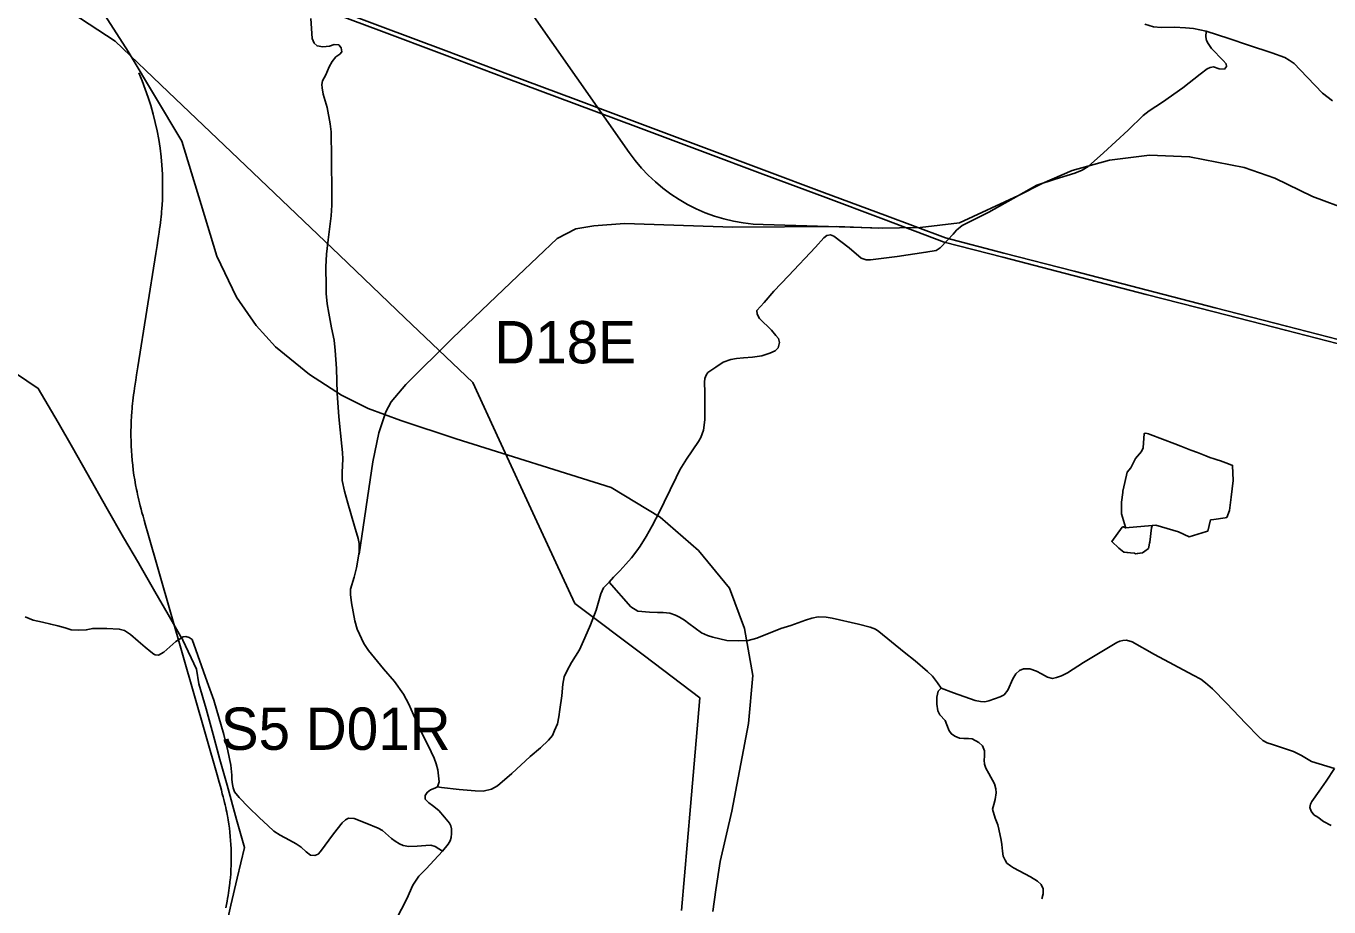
# Model space of a CAD drawing. Extents: x -789162 to -606354, y -1062736 to -945481.
# Drawn here: x -678482 to -673868, y -1001041 to -997921 of the extents above; entities that cross this region are included whole.
import ezdxf

# ---------------------------------------------------------------- set-up
doc = ezdxf.new("R2010")
doc.units = 0
for name, color, linetype in [('_SIRSI VZTAHY_ELEKTRICKE VEDENI VN 110 kV S', 7, 'Continuous'), ('_SIRSI VZTAHY_ELEKTRICKE VEDENI VN 400 kV S', 7, 'Continuous'), ('_SIRSI VZTAHY_OP vodnich zdroju II stupne', 7, 'Continuous'), ('_SIRSI VZTAHY_SILNICE I a II TRIDY_NAVRH POPIS', 7, 'Continuous'), ('_SIRSI VZTAHY_SILNICE I TRIDY_NAVRH', 7, 'Continuous'), ('_SIRSI VZTAHY_SILNICE I TRIDY_REZERVA', 7, 'Continuous'), ('_SIRSI VZTAHY_SILNICE II TRIDY_NAVRH', 7, 'Continuous'), ('_SIRSI VZTAHY_SILNICE II TRIDY_REZERVA', 7, 'Continuous'), ('_SIRSI VZTAHY_SILNICE II TRIDY_STAV', 7, 'Continuous'), ('_SIRSI VZTAHY_SILNICE III TRIDY_STAV', 7, 'Continuous'), ('_SIRSI VZTAHY_VTL PLYNOVOD', 7, 'Continuous')]:
    doc.layers.add(name, color=color, linetype=linetype)

msp = doc.modelspace()

# ---------------------------------------------------------------- linework, layer by layer
at = {"layer": '_SIRSI VZTAHY_ELEKTRICKE VEDENI VN 110 kV S'}
for points in [[(-677463.4, -997833.7), (-677227.6, -997922.1), (-676994.6, -998009.4), (-676776, -998091.3), (-676535.1, -998181.6), (-676308, -998266.7), (-676081.2, -998351.7), (-675867.4, -998431.8), (-675654.4, -998511.6), (-675440.6, -998591.7), (-675226.2, -998672), (-675019.2, -998725.6), (-674770.2, -998790), (-674511.1, -998857), (-674270.6, -998919.2), (-674018.2, -998984.5), (-673798.8, -999041.2)], [(-677463.4, -997833.7), (-677227.6, -997922.1), (-676994.6, -998009.4), (-676776, -998091.3), (-676535.1, -998181.6), (-676308, -998266.7), (-676081.2, -998351.7), (-675867.4, -998431.8), (-675654.4, -998511.6), (-675440.6, -998591.7), (-675226.2, -998672), (-675019.2, -998725.6), (-674770.2, -998790), (-674511.1, -998857), (-674270.6, -998919.2), (-674018.2, -998984.5), (-673798.8, -999041.2)], [(-673802.6, -999055.7), (-674021.9, -998999), (-674274.4, -998933.7), (-674514.8, -998871.6), (-674773.9, -998804.5), (-675023, -998740.1), (-675230.7, -998686.3), (-675445.9, -998605.7), (-675659.6, -998525.6), (-675872.6, -998445.8), (-676086.4, -998365.7), (-676313.3, -998280.7), (-676540.4, -998195.6), (-676781.2, -998105.4), (-676999.8, -998023.5), (-677232.9, -997936.1), (-677468.1, -997848)], [(-673802.6, -999055.7), (-674021.9, -998999), (-674274.4, -998933.7), (-674514.8, -998871.6), (-674773.9, -998804.5), (-675023, -998740.1), (-675230.7, -998686.3), (-675445.9, -998605.7), (-675659.6, -998525.6), (-675872.6, -998445.8), (-676086.4, -998365.7), (-676313.3, -998280.7), (-676540.4, -998195.6), (-676781.2, -998105.4), (-676999.8, -998023.5), (-677232.9, -997936.1), (-677468.1, -997848)]]:
    msp.add_lwpolyline(points, dxfattribs=at)
at = {"layer": '_SIRSI VZTAHY_ELEKTRICKE VEDENI VN 400 kV S'}
msp.add_lwpolyline([(-676160.2, -1001054.4), (-676128.9, -1000685.3), (-676096.1, -1000300.1), (-676292, -1000152.4), (-676538.7, -999966.5), (-676680, -999660.2), (-676806, -999386.9), (-676899.8, -999183.4), (-677140, -998954.3), (-677372.3, -998732.6), (-677729.7, -998391.5), (-677979.1, -998153.8), (-678166.3, -997975), (-678439.4, -997795)], dxfattribs=at)
at = {"layer": '_SIRSI VZTAHY_OP vodnich zdroju II stupne'}
for points in [[(-674229.8, -999662.5), (-674219.6, -999637.6), (-674213.7, -999590.1), (-674207.4, -999530.5), (-674209, -999477.2), (-674211.7, -999476.2), (-674233, -999468.4), (-674252, -999461.4), (-674263.4, -999457.6), (-674274.6, -999453.9), (-674289.7, -999448.9), (-674304.1, -999443.3), (-674332.8, -999432.3), (-674357.3, -999422.9), (-674392.3, -999409.4), (-674414.1, -999401), (-674501.2, -999367.5), (-674506.6, -999366.1), (-674516.1, -999363.7), (-674522.6, -999364.5), (-674526.1, -999414.8), (-674531.1, -999427.8), (-674552.9, -999452.7), (-674569.9, -999485.6), (-674581.9, -999501.3), (-674590.1, -999537.9), (-674597.5, -999569.1), (-674598.2, -999573.6), (-674602.9, -999607.4), (-674601.9, -999649.4), (-674588.7, -999696.5), (-674588.1, -999698.6), (-674595.3, -999695.2), (-674596.6, -999694.5), (-674599.7, -999696.1), (-674637.3, -999746.9), (-674611.6, -999770.9), (-674594.5, -999785.2), (-674593.1, -999785.2), (-674592.2, -999785.2), (-674583.4, -999786.1), (-674570.3, -999787.4), (-674556.3, -999788.8), (-674553.4, -999790.4), (-674546.7, -999789.4), (-674527.8, -999786.5), (-674519.9, -999780.8), (-674506.6, -999771.7), (-674504.3, -999760.2), (-674502.9, -999753.4), (-674502.3, -999749.8), (-674495.9, -999698.7), (-674494, -999691.6), (-674493.5, -999690), (-674480.8, -999689.3), (-674400.4, -999712.6), (-674362.5, -999730.4), (-674301.1, -999711.8), (-674297.1, -999710.5), (-674287.1, -999670.3), (-674275.9, -999668.8), (-674235.4, -999663.3)], [(-674596.6, -999694.5), (-674588.1, -999698.6), (-674493.5, -999690), (-674495.9, -999698.7), (-674502.3, -999749.8), (-674502.9, -999753.4), (-674506.6, -999771.7), (-674519.9, -999780.8), (-674527.8, -999786.5), (-674553.4, -999790.4), (-674556.3, -999788.8), (-674570.3, -999787.4), (-674592.2, -999785.2), (-674594.5, -999785.2), (-674611.6, -999770.9), (-674637.3, -999746.9), (-674599.7, -999696.1)]]:
    msp.add_lwpolyline(points, close=True, dxfattribs=at)
at = {"layer": '_SIRSI VZTAHY_SILNICE I TRIDY_NAVRH'}
msp.add_lwpolyline([(-678202.4, -997883.3), (-678120.8, -998011.5), (-677930, -998328.9), (-677862.1, -998553.7), (-677806.9, -998736), (-677736.3, -998881.3), (-677667.3, -998982.3), (-677598.2, -999058), (-677478.4, -999155.8), (-677365.2, -999228.7), (-677270.3, -999275.5), (-677155.2, -999318), (-676958.6, -999383.8), (-676410.1, -999555.7), (-676236.3, -999660.2), (-676101.1, -999779), (-675990.5, -999912.1), (-675937.3, -1000055.4), (-675908.6, -1000221.3), (-675922.9, -1000391.3), (-675982.3, -1000702.6), (-676023.3, -1000880.8), (-676039.7, -1000981.1), (-676049.9, -1001056.9)], dxfattribs=at)
at = {"layer": '_SIRSI VZTAHY_SILNICE I TRIDY_REZERVA'}
for points in [[(-678001.2, -998568.8), (-678001.9, -998577.7), (-678002.8, -998587), (-678003.8, -998596.7), (-678004.8, -998606.6), (-678006.1, -998617), (-678007.4, -998627.9), (-678008.9, -998639.5), (-678010.6, -998651.8), (-678012.6, -998665.2), (-678014.8, -998680.3), (-678017.6, -998698.3), (-678022.2, -998727.4), (-678086.3, -999127.9), (-678091, -999157.1), (-678093.7, -999175.1), (-678096, -999190.1), (-678097.9, -999203.5), (-678099.6, -999215.8), (-678101.2, -999227.4), (-678102.5, -999238.3), (-678103.7, -999248.7), (-678104.8, -999258.7), (-678105.8, -999268.3), (-678106.6, -999277.6), (-678107.4, -999286.5)], [(-678090.7, -999562.9), (-678088.9, -999571.6), (-678086.9, -999580.8), (-678084.8, -999590.2), (-678082.5, -999600), (-678080.1, -999610.2), (-678077.4, -999620.8), (-678074.5, -999632.1), (-678071.4, -999644.1), (-678067.8, -999657.2), (-678063.8, -999671.9), (-678058.8, -999689.4), (-678050.7, -999717.7), (-677805.6, -1000573.2), (-677798.2, -1000598.9), (-677793.8, -1000614.8), (-677790.1, -1000628.2), (-677786.9, -1000640.1), (-677784.1, -1000651), (-677781.5, -1000661.2), (-677779.1, -1000670.9), (-677776.9, -1000680.2), (-677774.9, -1000689.1), (-677773, -1000697.7), (-677771.3, -1000706), (-677769.7, -1000714.1), (-677768.8, -1000718.5)], [(-677759.8, -1000952.8), (-677760.3, -1000957.3), (-677761.3, -1000965.4), (-677762.4, -1000973.9), (-677763.6, -1000982.6), (-677765, -1000991.6), (-677766.4, -1001001), (-677768.1, -1001010.8), (-677769.9, -1001021.2), (-677771.9, -1001032.4), (-677774.1, -1001044.5)]]:
    msp.add_lwpolyline(points, dxfattribs=at)
for centre, radius, start, end in [((-678998.1, -998490.3), 1000, 355.4949, 23.7647), ((-677110.5, -999365.1), 1000, 175.4949, 191.408), ((-678555.1, -1000866), 800, 353.7705, 10.6202)]:
    msp.add_arc(centre, radius, start, end, dxfattribs=at)
at = {"layer": '_SIRSI VZTAHY_SILNICE II TRIDY_NAVRH'}
msp.add_lwpolyline([(-677301.7, -999792.3), (-677253.8, -999465.1), (-677232.3, -999361.6), (-677208.4, -999287.4), (-677189, -999252.4), (-677136.6, -999190.3), (-676971.5, -999027.1), (-676740.5, -998806.3), (-676600.6, -998673.7), (-676534.7, -998639.8), (-676470.7, -998628.9), (-676362.2, -998620.2), (-675979.4, -998633.8), (-675611.7, -998630.8), (-675461.9, -998636.8), (-675315.1, -998635.3), (-675176.2, -998617.9), (-674967.1, -998521.4), (-674883.6, -998478.8), (-674777, -998432.9), (-674645, -998396), (-674503.2, -998378.5), (-674361.4, -998384.3), (-674168.1, -998421.9), (-674059.1, -998459.8), (-673926, -998524.8), (-673792.8, -998574.8)], dxfattribs=at)
at = {"layer": '_SIRSI VZTAHY_SILNICE II TRIDY_REZERVA'}
for points in [[(-676804.7, -997712.8), (-676346.4, -998368.6)], [(-675871.6, -998624.7), (-675447.7, -998636.7)]]:
    msp.add_lwpolyline(points, dxfattribs=at)
msp.add_arc((-675854.6, -998024.9), 600, 214.9487, 268.3783, dxfattribs=at)
at = {"layer": '_SIRSI VZTAHY_SILNICE II TRIDY_STAV'}
for points in [[(-677025.4, -1000615.4), (-677018.6, -1000598.3), (-677024.1, -1000555.6), (-677029.6, -1000534.5), (-677036.6, -1000514), (-677057.9, -1000469.4), (-677077.9, -1000430.9), (-677094.5, -1000393.4), (-677109.5, -1000361.2), (-677126.1, -1000322.9), (-677145.8, -1000287.1), (-677177.5, -1000243), (-677215.7, -1000197.6), (-677269.1, -1000133.3), (-677286.3, -1000108), (-677308.8, -1000057.8), (-677317.7, -1000028.5), (-677329.7, -999964.7), (-677332.9, -999934.1), (-677332.8, -999915.6), (-677320.4, -999873.1), (-677311.5, -999840.6), (-677302.5, -999784.9), (-677302.4, -999753.9), (-677305.6, -999736.2), (-677318.5, -999692.8), (-677342.1, -999611.4), (-677354.6, -999568.6), (-677363, -999531.4), (-677362.6, -999501.4), (-677359.8, -999455.9), (-677361.7, -999431.3), (-677364.2, -999409.3), (-677374.7, -999305.7), (-677379.9, -999221.4), (-677383.1, -999134.7), (-677386.7, -999070.8), (-677391.2, -999033.5), (-677400, -998989.7), (-677409.2, -998938.7), (-677415.6, -998905.4), (-677419.7, -998868.4), (-677419.3, -998843.9), (-677420.5, -998773.7), (-677418.1, -998729.5), (-677412.4, -998678.1), (-677401.6, -998593), (-677399, -998555.6), (-677399.2, -998515.1), (-677400.8, -998390.2), (-677401.6, -998296.2), (-677404.8, -998268.1), (-677416.1, -998210.3), (-677429.7, -998162.1), (-677433.2, -998139.6), (-677433.9, -998128.2), (-677431.6, -998115.8), (-677420.2, -998094.1), (-677408.8, -998065.7), (-677398, -998046.4), (-677384.6, -998030.2), (-677371.3, -998021.4), (-677364.2, -998012.7), (-677366.3, -997998.3), (-677374.7, -997987.8), (-677390.6, -997986.4), (-677406.8, -997992.6), (-677431.3, -997995), (-677451, -997991.8), (-677461.8, -997981.4), (-677468.7, -997965.4), (-677473.1, -997895.1)], [(-674520.1, -997914.6), (-674488.6, -997924), (-674461.6, -997926.3), (-674414.6, -997924.8), (-674376.2, -997927.4), (-674347.8, -997930.1), (-674302.2, -997939.9)], [(-674302.2, -997939.9), (-674222.9, -997964.9), (-674152.9, -997988.5), (-674070, -998015.6), (-674023.9, -998033.3), (-674008.6, -998041.9), (-673991.2, -998054.4), (-673969.3, -998076.9), (-673944.1, -998103.4), (-673890.8, -998159.6), (-673855.3, -998186.6)], [(-677007, -1000843.8), (-676987, -1000818.8), (-676979.4, -1000806.9), (-676975.9, -1000795), (-676974.9, -1000780.7), (-676975.4, -1000764.6), (-676977.8, -1000754), (-676982.3, -1000745), (-677000.5, -1000722.8), (-677020.2, -1000699.9), (-677043, -1000682.4), (-677056.1, -1000672.1), (-677068.8, -1000659), (-677068.3, -1000646.5), (-677061.2, -1000635.4), (-677049.2, -1000627), (-677034.4, -1000620.9), (-677025.4, -1000615.4)], [(-677190.7, -1001122.3), (-677133.5, -1001012.6), (-677111.9, -1000963.7), (-677090.8, -1000932.6), (-677064.4, -1000906), (-677036.7, -1000875.9), (-677007, -1000843.8)]]:
    msp.add_lwpolyline(points, dxfattribs=at)
at = {"layer": '_SIRSI VZTAHY_SILNICE III TRIDY_STAV'}
for points in [[(-676417.4, -999891.1), (-676401.4, -999873.3), (-676378.9, -999851.3), (-676357.4, -999827.1), (-676338.3, -999805.2), (-676318.7, -999779.9), (-676306.7, -999763.1), (-676286.1, -999729.6), (-676264.9, -999691.1), (-676237.9, -999639.4), (-676222.1, -999607.2), (-676180.1, -999520.4), (-676166.6, -999493.2), (-676143.2, -999455.9), (-676100, -999392.2), (-676092.1, -999378.9), (-676082.9, -999352.2), (-676078.1, -999315.7), (-676078.1, -999257.1), (-676078.3, -999218.7), (-676078.9, -999183.2), (-676077.9, -999169.7), (-676073.8, -999157.3), (-676067.2, -999148.8), (-676039.1, -999130), (-676013.4, -999112.2), (-675985.8, -999102.4), (-675966.5, -999098.9), (-675941.7, -999096.7), (-675909.1, -999094.2), (-675876, -999089), (-675847.4, -999079.5), (-675828.7, -999071.6), (-675818.5, -999060.9), (-675813.1, -999042.4), (-675816.9, -999028.1), (-675826.1, -999017.3), (-675841.7, -998999), (-675884.5, -998956.7), (-675893.1, -998941.8), (-675893.7, -998929.2), (-675867.4, -998900.1), (-675833.2, -998860.6), (-675781.5, -998806.3), (-675686.7, -998703.9), (-675656.3, -998670.9), (-675646.4, -998662.6), (-675633.1, -998661), (-675621.6, -998665.7), (-675567.3, -998707.4), (-675524.4, -998742.9), (-675506.6, -998748.9), (-675491.7, -998749.9), (-675396.6, -998737.2), (-675294.9, -998722.6), (-675258.6, -998716), (-675244.9, -998706.9), (-675219.2, -998680), (-675199, -998658), (-675186.8, -998644.4), (-675166.6, -998627.9), (-675141.1, -998614.4), (-675072.9, -998580.6), (-674967.1, -998521.4), (-674902.5, -998485.1), (-674837.1, -998463.4), (-674767.6, -998442.2), (-674741.2, -998431.2), (-674721, -998418.7), (-674665.9, -998370.1), (-674579, -998290.2), (-674526.3, -998238.2), (-674504.4, -998221.4), (-674457.6, -998191.4), (-674384.7, -998139.7), (-674323.6, -998092.2), (-674299.6, -998073.3), (-674289, -998067.7), (-674277.2, -998066.3), (-674257.1, -998072.7), (-674238.2, -998073.7), (-674230.2, -998064.7), (-674232.3, -998054.9), (-674242.4, -998043.2), (-674283.7, -998001.3), (-674296.1, -997983.7), (-674301, -997972.1), (-674303.4, -997959.1), (-674302.2, -997939.9)], [(-677025.4, -1000615.4), (-677010.6, -1000618.6), (-676948.1, -1000624.8), (-676891.9, -1000629.9), (-676863.1, -1000631.2), (-676833.9, -1000624.5), (-676812.8, -1000612), (-676762, -1000568.6), (-676696.8, -1000508.8), (-676660, -1000477.4), (-676631.2, -1000450.2), (-676618, -1000433.6), (-676610, -1000416.8), (-676599.7, -1000392.5), (-676594.9, -1000367.6), (-676591.2, -1000341.6), (-676584.4, -1000294), (-676580.5, -1000252.6), (-676576.7, -1000226.6), (-676566.2, -1000204.4), (-676550.7, -1000175.8), (-676522.1, -1000131.1), (-676502.7, -1000087.9), (-676482.7, -1000041.8), (-676462.4, -999989.6), (-676446.1, -999932.1), (-676436.9, -999911.5), (-676425.1, -999898.7), (-676417.4, -999891.1)], [(-676417.4, -999891.1), (-676339.7, -999978.9), (-676315.3, -999993.5), (-676274.4, -999996.9), (-676245.8, -999998.1), (-676225.6, -999997.9), (-676202.4, -1000001.1), (-676182.2, -1000008.1), (-676168.2, -1000014.8), (-676150.1, -1000025.5), (-676135.2, -1000037), (-676089.9, -1000070.4), (-676068.5, -1000080.3), (-676049.6, -1000085.9), (-675999.9, -1000097), (-675959.9, -1000099.2), (-675924.1, -1000097.3), (-675893.6, -1000089.4), (-675808.9, -1000055.6), (-675773.5, -1000044.1), (-675721.8, -1000025.3), (-675698.7, -1000018.3), (-675676.5, -1000013.5), (-675647.9, -1000015.1), (-675627.4, -1000018.1), (-675533.4, -1000040), (-675492, -1000050.5), (-675473.8, -1000057.9), (-675461.4, -1000065.9), (-675372.5, -1000138.7), (-675333.7, -1000169.2), (-675289.9, -1000207.4), (-675271.9, -1000224.3), (-675253.7, -1000248), (-675241.5, -1000266.3)], [(-677007, -1000843.8), (-677032.8, -1000826.9), (-677048.6, -1000821.9), (-677066.4, -1000823.4), (-677096.6, -1000826.3), (-677126.8, -1000827.1), (-677146.6, -1000823.7), (-677159.3, -1000818.2), (-677174.8, -1000808.1), (-677187.9, -1000798.6), (-677220.1, -1000770.9), (-677235, -1000762), (-677280.7, -1000742.8), (-677320.4, -1000728.3), (-677339.8, -1000726.4), (-677350.2, -1000733.1), (-677362.6, -1000742.8), (-677393.7, -1000782.2), (-677438.8, -1000845.4), (-677447.8, -1000854.1), (-677458.7, -1000859.5), (-677474.4, -1000857.4), (-677489.7, -1000846.2), (-677507.3, -1000830), (-677524.9, -1000817.8), (-677548.8, -1000804.9), (-677581.9, -1000787.2), (-677604.9, -1000772.6), (-677626.1, -1000752.5), (-677655.4, -1000725.8), (-677694.4, -1000687.6), (-677726.8, -1000653.7), (-677743.3, -1000633.6), (-677748.2, -1000619.3), (-677750.9, -1000608), (-677753.2, -1000590.3), (-677753.4, -1000574.1), (-677756.7, -1000538.8), (-677767.2, -1000488.7), (-677782, -1000430.3), (-677817.4, -1000308.4), (-677840.4, -1000243.9), (-677894.1, -1000094.4), (-677904.5, -1000086.4), (-677916.4, -1000083.3), (-677925.2, -1000084.5), (-677951, -1000101.2), (-677994.5, -1000138.9), (-678013.4, -1000149.8), (-678025.2, -1000148), (-678029.7, -1000145.9), (-678039.5, -1000138.1), (-678059.6, -1000121.1), (-678085.4, -1000099.8), (-678112.4, -1000076.6), (-678133.5, -1000062.7), (-678151.9, -1000057), (-678196.1, -1000055.1), (-678245.9, -1000054.8), (-678269, -1000059.9), (-678295.1, -1000060.9), (-678322.4, -1000059.9), (-678342.9, -1000053), (-678369.9, -1000046), (-678394.6, -1000040.3), (-678423.8, -1000032.4), (-678457.1, -1000025.2), (-678485.4, -1000013.8)], [(-675241.5, -1000266.3), (-675197.8, -1000282.6), (-675121.2, -1000310.4), (-675102.3, -1000313.6), (-675086.7, -1000314.4), (-675072.4, -1000311.1), (-675031.7, -1000297.2), (-675018.6, -1000289.6), (-675004.9, -1000274), (-674987, -1000233.6), (-674976.6, -1000215.8), (-674963.4, -1000204.1), (-674949.9, -1000198.3), (-674927.2, -1000197.8), (-674904, -1000206.6), (-674886, -1000215.1), (-674864, -1000227.4), (-674846.4, -1000231.8), (-674832.5, -1000228.6), (-674815.4, -1000222.7), (-674793.8, -1000212.2), (-674737.1, -1000175.9), (-674678, -1000139.7), (-674619.2, -1000104.1), (-674608.8, -1000099.6), (-674597.4, -1000097.6), (-674585.2, -1000096.9), (-674564.8, -1000102.4), (-674485.3, -1000147.3), (-674348.3, -1000220.2), (-674322.1, -1000234.8), (-674305, -1000247.2), (-674280.1, -1000269), (-674230.6, -1000319.4), (-674161.6, -1000391.6), (-674116.6, -1000438.6), (-674101.6, -1000452.2), (-674086.3, -1000459.9), (-674067.4, -1000466.4), (-673993, -1000491.3), (-673964.5, -1000504.7), (-673930.2, -1000525.6), (-673848.5, -1000551.4)], [(-675241.5, -1000266.3), (-675251.6, -1000277.6), (-675257, -1000298.6), (-675256.7, -1000322.7), (-675252.5, -1000347.2), (-675245.7, -1000360.3), (-675227.5, -1000380.7), (-675220.5, -1000395.8), (-675212.5, -1000417), (-675204.9, -1000428.6), (-675192.6, -1000436.5), (-675176.6, -1000443.2), (-675160.5, -1000444.8), (-675144.2, -1000444.5), (-675131.7, -1000446.2), (-675108.3, -1000458.5), (-675094.2, -1000470.2), (-675088.1, -1000488.8), (-675087.4, -1000507.2), (-675088.7, -1000520.9), (-675088.1, -1000535.1), (-675082.7, -1000549.4), (-675072.2, -1000568.5), (-675052.8, -1000605.3), (-675047.7, -1000623.1), (-675046.5, -1000637.1), (-675050.4, -1000660.9), (-675055.1, -1000679), (-675058.9, -1000695.5), (-675050.3, -1000726.3), (-675040.8, -1000751), (-675036.4, -1000765.5), (-675028.9, -1000804.2), (-675025.8, -1000820.3), (-675024.2, -1000844.3), (-675021.2, -1000860.9), (-675015, -1000875.6), (-675008.2, -1000885.8), (-674995.6, -1000896.1), (-674984.9, -1000902.4), (-674925.3, -1000934.6), (-674900.4, -1000949.8), (-674886.5, -1000961.5), (-674880.1, -1000977.7), (-674880.4, -1000994.9), (-674885.2, -1001012)], [(-673848.5, -1000551.4), (-673877.1, -1000595.4), (-673902.5, -1000631.6), (-673928.2, -1000668.1), (-673932.9, -1000677.6), (-673935.5, -1000689.6), (-673931, -1000702.6), (-673920.9, -1000714.8), (-673907.5, -1000723.6), (-673887.3, -1000738.2), (-673859.6, -1000752.9)]]:
    msp.add_lwpolyline(points, dxfattribs=at)
at = {"layer": '_SIRSI VZTAHY_VTL PLYNOVOD'}
msp.add_lwpolyline([(-677777.8, -1001130.2), (-677756.6, -1001034.7), (-677734.3, -1000939.8), (-677708, -1000830.2), (-677736.9, -1000731.8), (-677769.5, -1000610.5), (-677795.7, -1000519), (-677819.1, -1000430.8), (-677844.5, -1000339.6), (-677870.4, -1000250.8), (-677878.1, -1000199.3), (-677926.4, -1000096.9), (-677926.6, -1000096.5), (-677927.2, -1000095.4), (-677934.6, -1000082.8), (-677978.1, -1000005.1), (-678025.9, -999924.1), (-678082, -999824.8), (-678083, -999822.8), (-678083.3, -999822.2), (-678136.5, -999732.3), (-678194.5, -999631.6), (-678267.3, -999504.3), (-678317.9, -999413.7), (-678368, -999325.7), (-678438.5, -999204.6), (-678519.7, -999150.6)], dxfattribs=at)

# ---------------------------------------------------------------- texts
at = {"layer": '_SIRSI VZTAHY_SILNICE I a II TRIDY_NAVRH POPIS'}
for s, p in [('D18E', (-676823.8, -999116)), ('S5 D01R', (-677792.3, -1000484.9))]:
    msp.add_text(s, height=150, dxfattribs=at).set_placement(p)

doc.saveas('drawing.dxf')
